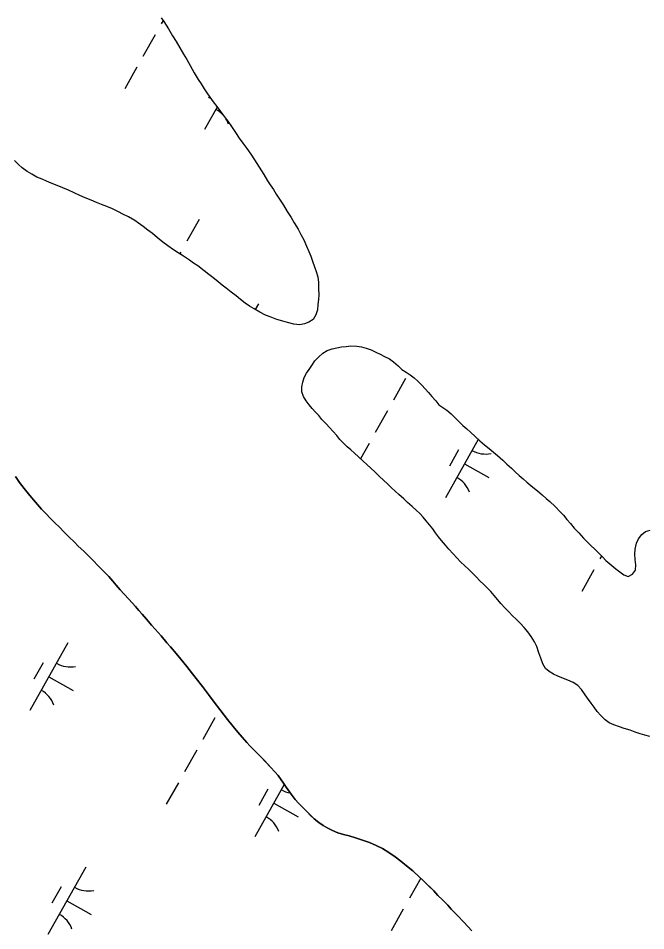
# Model space of a CAD drawing. Extents: x 3913936 to 3933962, y 195330 to 217741.
# Drawn here: x 3923364 to 3923769, y 198569 to 199157 of the extents above; entities that cross this region are included whole.
import ezdxf

# ---------------------------------------------------------------- set-up
doc = ezdxf.new("R2010")
doc.units = 0
doc.layers.add('V-TOPO-SHOR', color=7, linetype='Continuous')
doc.layers.add('V-WETL-SWMP', color=7, linetype='Continuous')

msp = doc.modelspace()

# ---------------------------------------------------------------- linework, layer by layer
at = {"layer": 'V-TOPO-SHOR'}
for points in [[(3923456.53, 199157.7), (3923458.21, 199155.2), (3923461.14, 199150.52), (3923463.86, 199145.94), (3923466.16, 199142.3), (3923468.47, 199138.35), (3923470.77, 199134.29), (3923472.97, 199130.65), (3923475.06, 199126.8), (3923477.78, 199122.12), (3923480.29, 199117.96), (3923482.28, 199115.05), (3923484.27, 199111.93), (3923485.95, 199109.23), (3923487.93, 199106.42), (3923490.02, 199103.4), (3923492.33, 199100.39), (3923494.63, 199097.17), (3923497.03, 199094.05), (3923499.44, 199090.93), (3923501.84, 199087.5), (3923504.46, 199083.65), (3923506.86, 199080.11), (3923509.06, 199076.89), (3923511.67, 199073.35), (3923514.19, 199069.71), (3923516.7, 199065.97), (3923519.73, 199061.4), (3923522.66, 199056.51), (3923525.07, 199052.56), (3923526.74, 199049.96), (3923528.83, 199046.94), (3923530.61, 199044.03), (3923532.81, 199040.6), (3923535.32, 199036.75), (3923537.83, 199032.69), (3923540.34, 199028.84), (3923542.23, 199025.41), (3923544.74, 199021.36), (3923546.63, 199017.82), (3923548.41, 199014.38), (3923550.19, 199010.33), (3923551.66, 199007), (3923552.92, 199003.98), (3923554.07, 199000.75), (3923555.33, 198997.01), (3923556.38, 198994.09), (3923557.44, 198990.55), (3923557.96, 198987.01), (3923557.98, 198983.05), (3923558.09, 198979.09), (3923557.99, 198976.07), (3923557.59, 198972.74), (3923557.28, 198969.4), (3923556.25, 198966.17), (3923554.49, 198963.14), (3923551.79, 198961.47), (3923548.98, 198960.32), (3923545.85, 198959.68), (3923542.1, 198960.19), (3923537.93, 198961.12), (3923534.91, 198961.94), (3923531.15, 198963.18), (3923526.77, 198964.73), (3923523.85, 198965.98), (3923520.1, 198967.74), (3923516.34, 198969.91), (3923513.52, 198971.68), (3923510.6, 198973.75), (3923507.68, 198975.93), (3923504.85, 198978.32), (3923501.62, 198980.71), (3923498.48, 198983.3), (3923495.88, 198985.17), (3923493.27, 198987.35), (3923489.82, 198990.26), (3923487.31, 198992.23)], [(3923487.31, 198992.23), (3923484.29, 198994.52), (3923480.11, 198997.63), (3923477.29, 198999.5), (3923474.68, 199001.36), (3923470.82, 199003.96), (3923467.48, 199006.03), (3923464.35, 199008.01), (3923460.7, 199010.6), (3923457.56, 199012.88), (3923454.01, 199015.79), (3923450.77, 199018.49), (3923447.85, 199020.77), (3923444.93, 199023.06), (3923441.9, 199025.24), (3923439.4, 199027), (3923435.43, 199029.28), (3923431.78, 199031.04), (3923428.86, 199032.6), (3923425.1, 199034.46), (3923421.35, 199035.91), (3923418.01, 199037.25), (3923414.77, 199038.49), (3923411.33, 199040.05), (3923407.37, 199041.6), (3923403.93, 199043.05), (3923400.28, 199044.71), (3923396.63, 199046.47), (3923392.97, 199048.02), (3923389.43, 199049.47), (3923385.57, 199051.12), (3923382.44, 199052.37), (3923379.62, 199053.51), (3923376.18, 199054.95), (3923372.95, 199056.82), (3923369.92, 199058.58), (3923366.79, 199060.97), (3923364.39, 199063.15), (3923361.88, 199065.65)], [(3923569.68, 198888.24), (3923567.35, 198890.91), (3923565.04, 198893.41), (3923562.83, 198895.75), (3923560.2, 198898.72), (3923558.14, 198901.12), (3923556.1, 198903.44), (3923553.96, 198905.76), (3923551.82, 198908.16), (3923549.91, 198910.65), (3923548.24, 198913.57), (3923547.14, 198916.42), (3923547.09, 198919.77), (3923547.8, 198922.77), (3923548.76, 198925.67), (3923550.14, 198928.49), (3923551.89, 198930.96), (3923553.58, 198933.48), (3923555.58, 198936.49), (3923557.97, 198938.85), (3923560.81, 198941.3), (3923563.62, 198943.02), (3923566.82, 198944.13), (3923569.78, 198944.92), (3923572.8, 198945.42), (3923575.78, 198945.81), (3923578.9, 198946.13), (3923582.58, 198945.86), (3923585.6, 198945.39), (3923588.62, 198944.56), (3923591.82, 198943.49), (3923594.91, 198942.15), (3923597.65, 198940.81), (3923600.57, 198939.25), (3923603.7, 198937.73), (3923606.41, 198935.76), (3923609.23, 198933.21), (3923611.73, 198930.96), (3923614.51, 198929.06), (3923617.15, 198927.47), (3923619.62, 198925.6), (3923622.02, 198923.46), (3923624.63, 198920.79), (3923626.65, 198918.51), (3923628.81, 198916.02), (3923631.1, 198913.49), (3923633.64, 198910.76), (3923635.49, 198907.99), (3923638.23, 198906.47), (3923640.67, 198904.64), (3923643.49, 198902.21), (3923646.3, 198899.48), (3923648.84, 198896.99), (3923651, 198894.85), (3923653.57, 198892.6), (3923655.97, 198890.45), (3923658.9, 198887.69), (3923662.09, 198884.78), (3923664.98, 198882.26), (3923667.94, 198879.84), (3923670.75, 198877.55), (3923673.36, 198875.41), (3923676.81, 198872.44), (3923679.45, 198869.91), (3923682.37, 198867.18)], [(3923656.97, 198799.74), (3923654.61, 198802.09), (3923652.42, 198804.24), (3923649.63, 198806.97), (3923647.2, 198809.5), (3923644.83, 198812.06), (3923642.12, 198815.03), (3923639.82, 198817.63), (3923637.28, 198820.61), (3923635.4, 198822.99), (3923633.52, 198825.63), (3923631.74, 198828.08), (3923629.55, 198830.82), (3923627.46, 198833.35), (3923625.44, 198835.6), (3923623.21, 198837.95), (3923620.92, 198840.2), (3923618.27, 198842.62), (3923615.46, 198845.21), (3923612.92, 198847.56), (3923609.72, 198850.36), (3923607.46, 198852.37), (3923605.13, 198854.55), (3923602.48, 198857.08), (3923599.8, 198859.53), (3923597.27, 198861.92), (3923594.38, 198864.79), (3923591.7, 198867.35), (3923589.16, 198869.67), (3923586.69, 198871.78), (3923583.7, 198874.54), (3923581.2, 198876.93), (3923578.83, 198879.11), (3923576.54, 198881.11), (3923573.96, 198883.54), (3923571.73, 198885.82), (3923569.68, 198888.24)], [(3923682.37, 198867.18), (3923684.84, 198864.93), (3923687.41, 198862.61), (3923689.92, 198860.4), (3923692.42, 198858.22), (3923696.28, 198854.97), (3923699.24, 198852.55), (3923702.16, 198850.13), (3923704.84, 198847.74), (3923707.13, 198845.71), (3923710.64, 198842.55), (3923713.88, 198839.2), (3923716, 198836.85), (3923718.2, 198834.22), (3923720.46, 198831.48), (3923722.9, 198828.64), (3923725.78, 198825.57), (3923728.95, 198822.14), (3923731.18, 198819.82), (3923733.72, 198817.43), (3923736.25, 198814.98), (3923738.48, 198812.66), (3923741.13, 198810.03), (3923743.39, 198807.71), (3923745.82, 198805.5), (3923749.68, 198802.35), (3923752.29, 198800.45), (3923754.83, 198798.52), (3923757.64, 198797.38), (3923760.48, 198798.84), (3923762.35, 198801.52), (3923762.55, 198804.99), (3923762.16, 198808.46), (3923762.04, 198811.86), (3923762.31, 198815.12), (3923763.03, 198818.9), (3923764.44, 198821.79)], [(3923362.54, 198861.9), (3923365.16, 198858.05), (3923367.99, 198854.2), (3923371.66, 198849.62), (3923375.32, 198845.35), (3923379.3, 198840.87), (3923382.12, 198837.96), (3923385.16, 198834.73), (3923387.88, 198832.03), (3923390.81, 198829.22), (3923393.84, 198825.99), (3923396.88, 198822.97), (3923400.54, 198819.44), (3923402.94, 198817.04), (3923406.5, 198813.71), (3923410.17, 198810.07), (3923412.36, 198807.89), (3923416.13, 198804.04), (3923419.37, 198800.71), (3923422.62, 198797.38), (3923425.23, 198794.36), (3923427.43, 198791.86), (3923429.95, 198788.84), (3923432.56, 198786.03), (3923435.6, 198782.8), (3923437.79, 198780.41), (3923439.89, 198778.02), (3923442.09, 198775.52), (3923444.18, 198773.23), (3923447.01, 198769.9), (3923450.25, 198766.05)], [(3923764.44, 198821.79), (3923766.45, 198824.5), (3923768.84, 198826.52), (3923771.78, 198827.29)], [(3923771.62, 198694.24), (3923768.4, 198695.1), (3923765.34, 198695.99), (3923762.21, 198697.09), (3923759.02, 198698.23), (3923755.03, 198699.43), (3923752.11, 198700.43), (3923748.5, 198701.8), (3923745.47, 198703.15), (3923742.83, 198705.08), (3923740.01, 198707.78), (3923737.79, 198710.41), (3923735.66, 198713.15), (3923733.78, 198715.68), (3923731.52, 198719.03), (3923729.6, 198721.74), (3923727.51, 198724.51), (3923725.21, 198727.21), (3923722.26, 198729.1), (3923718.79, 198730.59), (3923715.98, 198731.69), (3923712.4, 198733.1), (3923709.48, 198734.45), (3923706.73, 198736.07), (3923704.27, 198738.11), (3923702.59, 198741.05), (3923701.3, 198744.83), (3923700.11, 198748.16), (3923698.71, 198752.18), (3923697.17, 198755.33), (3923695.08, 198758.73), (3923692.89, 198761.7), (3923690.52, 198764.54), (3923688.02, 198767.24), (3923685.48, 198769.8), (3923683.15, 198772.15), (3923680.68, 198774.66), (3923678.26, 198777.09), (3923675.66, 198779.97), (3923673.63, 198782.3), (3923671.35, 198785.18), (3923669.1, 198787.73), (3923666.75, 198790.18), (3923664.49, 198792.34), (3923662.12, 198794.58), (3923659.55, 198797.11), (3923656.97, 198799.74)], [(3923450.25, 198766.05), (3923452.56, 198763.44), (3923456.43, 198759.07), (3923460.2, 198754.7), (3923462.5, 198752.1), (3923466.17, 198747.83), (3923469.2, 198744.08), (3923472.97, 198739.4), (3923475.27, 198736.48), (3923479.04, 198731.69), (3923483.02, 198726.38), (3923487, 198721.28), (3923490.67, 198716.49), (3923494.23, 198711.7), (3923497.16, 198707.95), (3923499.26, 198705.24), (3923502.82, 198700.77), (3923505.85, 198697.12), (3923508.79, 198693.79), (3923511.61, 198690.46), (3923513.7, 198688.27), (3923517.26, 198684.53), (3923520.72, 198681.2), (3923523.23, 198678.49), (3923527, 198674.43), (3923529.72, 198671.41), (3923531.92, 198669.02), (3923535.27, 198664.23), (3923537.15, 198661.52), (3923540.29, 198657.04), (3923542.92, 198653.71), (3923545.01, 198651.21), (3923547.52, 198648.72), (3923550.55, 198645.7), (3923552.86, 198643.41), (3923555.05, 198641.22), (3923558.19, 198638.73)], [(3923558.19, 198638.73), (3923561.01, 198636.86), (3923564.04, 198635.2), (3923567.08, 198633.64), (3923570.42, 198632.19), (3923573.97, 198631.15), (3923577.73, 198630.23), (3923581.8, 198628.99), (3923586.4, 198627.43), (3923590.89, 198625.88), (3923595.17, 198624.01), (3923599.25, 198621.94), (3923603.32, 198619.45), (3923607.3, 198616.74), (3923611.06, 198613.83), (3923614.72, 198610.92), (3923618.7, 198607.59), (3923623.09, 198603.64), (3923625.7, 198601.24), (3923628.95, 198598.02), (3923632.3, 198594.69), (3923635.02, 198591.77), (3923637.84, 198588.97), (3923641.3, 198585.43), (3923643.6, 198582.93), (3923647.68, 198578.77), (3923651.66, 198574.5), (3923654.17, 198571.69), (3923656.79, 198568.99)]]:
    msp.add_lwpolyline(points, dxfattribs=at)
at = {"layer": 'V-WETL-SWMP'}
for p, q in [((3923457.74, 199155.9), (3923456.48, 199153.65)), ((3923452.55, 199146.67), (3923444.71, 199132.73)), ((3923440.79, 199125.75), (3923432.95, 199111.8)), ((3923487.57, 199106.93), (3923486.98, 199105.87)), ((3923492.56, 199100.06), (3923484.39, 199085.52)), ((3923480.88, 199027.5), (3923473.04, 199013.56)), ((3923469.12, 199006.58), (3923468.47, 199005.42)), ((3923519.29, 198973.31), (3923517.12, 198969.46)), ((3923614.12, 198925.07), (3923606.28, 198911.13)), ((3923602.36, 198904.15), (3923594.52, 198890.21)), ((3923660.93, 198885.84), (3923639.78, 198848.22)), ((3923590.6, 198883.23), (3923585.02, 198873.32)), ((3923648.25, 198879.02), (3923642.37, 198868.56)), ((3923652.03, 198870.01), (3923667.72, 198861.19)), ((3923365.16, 198858.05), (3923362.54, 198861.9)), ((3923367.99, 198854.2), (3923365.16, 198858.05)), ((3923371.65, 198849.62), (3923367.99, 198854.2)), ((3923375.32, 198845.35), (3923371.65, 198849.62)), ((3923379.3, 198840.87), (3923375.32, 198845.35)), ((3923382.12, 198837.96), (3923379.3, 198840.87)), ((3923385.16, 198834.73), (3923382.12, 198837.96)), ((3923387.88, 198832.03), (3923385.16, 198834.73)), ((3923390.81, 198829.22), (3923387.88, 198832.03)), ((3923393.84, 198825.99), (3923390.81, 198829.22)), ((3923396.88, 198822.97), (3923393.84, 198825.99)), ((3923400.54, 198819.44), (3923396.88, 198822.97)), ((3923402.95, 198817.04), (3923400.54, 198819.44)), ((3923406.5, 198813.71), (3923402.95, 198817.04)), ((3923412.36, 198807.89), (3923406.5, 198813.71)), ((3923740.57, 198810.58), (3923739.52, 198808.7)), ((3923416.13, 198804.04), (3923412.36, 198807.89)), ((3923422.62, 198797.38), (3923416.13, 198804.04)), ((3923425.23, 198794.36), (3923422.62, 198797.38)), ((3923735.59, 198801.72), (3923727.75, 198787.78)), ((3923427.43, 198791.86), (3923425.23, 198794.36)), ((3923429.95, 198788.84), (3923427.43, 198791.86)), ((3923432.56, 198786.03), (3923429.95, 198788.84)), ((3923435.6, 198782.8), (3923432.56, 198786.03)), ((3923437.79, 198780.41), (3923435.6, 198782.8)), ((3923439.89, 198778.02), (3923437.79, 198780.41)), ((3923442.09, 198775.52), (3923439.89, 198778.02)), ((3923444.18, 198773.23), (3923442.09, 198775.52)), ((3923447.01, 198769.9), (3923444.18, 198773.23)), ((3923450.25, 198766.05), (3923447.01, 198769.9)), ((3923452.56, 198763.44), (3923450.25, 198766.05)), ((3923456.43, 198759.07), (3923452.56, 198763.44)), ((3923460.2, 198754.7), (3923456.43, 198759.07)), ((3923396.31, 198754.55), (3923371.81, 198710.97)), ((3923462.5, 198752.1), (3923460.2, 198754.7)), ((3923466.17, 198747.83), (3923462.5, 198752.1)), ((3923469.2, 198744.08), (3923466.17, 198747.83)), ((3923380.28, 198741.77), (3923374.4, 198731.31)), ((3923472.97, 198739.4), (3923469.2, 198744.08)), ((3923475.27, 198736.48), (3923472.97, 198739.4)), ((3923384.06, 198732.76), (3923399.75, 198723.94)), ((3923479.04, 198731.69), (3923475.27, 198736.48)), ((3923483.02, 198726.38), (3923479.04, 198731.69)), ((3923487, 198721.28), (3923483.02, 198726.38)), ((3923490.67, 198716.49), (3923487, 198721.28)), ((3923494.23, 198711.7), (3923490.67, 198716.49)), ((3923497.16, 198707.95), (3923494.23, 198711.7)), ((3923491.14, 198706.32), (3923483.3, 198692.37)), ((3923499.26, 198705.24), (3923497.16, 198707.95)), ((3923502.82, 198700.77), (3923499.26, 198705.24)), ((3923505.85, 198697.12), (3923502.82, 198700.77)), ((3923508.79, 198693.79), (3923505.85, 198697.12)), ((3923511.61, 198690.46), (3923508.79, 198693.79)), ((3923513.71, 198688.27), (3923511.61, 198690.46)), ((3923517.26, 198684.53), (3923513.71, 198688.27)), ((3923479.38, 198685.39), (3923471.54, 198671.45)), ((3923520.72, 198681.2), (3923517.26, 198684.53)), ((3923527, 198674.43), (3923520.72, 198681.2)), ((3923529.72, 198671.41), (3923527, 198674.43)), ((3923531.92, 198669.02), (3923529.72, 198671.41)), ((3923535.27, 198664.23), (3923531.92, 198669.02)), ((3923467.62, 198664.47), (3923459.78, 198650.53)), ((3923535.87, 198663.36), (3923516.81, 198629.46)), ((3923537.15, 198661.52), (3923535.27, 198664.23)), ((3923525.28, 198660.26), (3923519.39, 198649.8)), ((3923540.3, 198657.04), (3923537.15, 198661.52)), ((3923542.91, 198653.71), (3923540.3, 198657.04)), ((3923529.06, 198651.25), (3923544.75, 198642.43)), ((3923545.01, 198651.21), (3923542.91, 198653.71)), ((3923555.05, 198641.22), (3923545.01, 198651.21)), ((3923558.19, 198638.73), (3923555.05, 198641.22)), ((3923561.01, 198636.86), (3923558.19, 198638.73)), ((3923564.04, 198635.2), (3923561.01, 198636.86)), ((3923567.08, 198633.64), (3923564.04, 198635.2)), ((3923570.42, 198632.19), (3923567.08, 198633.64)), ((3923573.97, 198631.15), (3923570.42, 198632.19)), ((3923577.73, 198630.23), (3923573.97, 198631.15)), ((3923581.8, 198628.99), (3923577.73, 198630.23)), ((3923586.4, 198627.43), (3923581.8, 198628.99)), ((3923590.89, 198625.88), (3923586.4, 198627.43)), ((3923595.17, 198624.01), (3923590.89, 198625.88)), ((3923599.25, 198621.94), (3923595.17, 198624.01)), ((3923603.32, 198619.45), (3923599.25, 198621.94)), ((3923607.3, 198616.74), (3923603.32, 198619.45)), ((3923611.06, 198613.83), (3923607.3, 198616.74)), ((3923407.94, 198610.08), (3923383.44, 198566.5)), ((3923614.72, 198610.92), (3923611.06, 198613.83)), ((3923618.7, 198607.59), (3923614.72, 198610.92)), ((3923623.09, 198603.64), (3923618.7, 198607.59)), ((3923625.7, 198601.25), (3923623.09, 198603.64)), ((3923391.91, 198597.3), (3923386.03, 198586.84)), ((3923623.85, 198602.94), (3923616.54, 198589.94)), ((3923632.3, 198594.69), (3923625.7, 198601.25)), ((3923635.02, 198591.78), (3923632.3, 198594.69)), ((3923637.84, 198588.97), (3923635.02, 198591.78)), ((3923395.69, 198588.29), (3923411.38, 198579.47)), ((3923641.3, 198585.43), (3923637.84, 198588.97)), ((3923612.62, 198582.96), (3923604.78, 198569.02)), ((3923643.6, 198582.93), (3923641.3, 198585.43)), ((3923647.68, 198578.77), (3923643.6, 198582.93)), ((3923651.66, 198574.5), (3923647.68, 198578.77)), ((3923654.17, 198571.69), (3923651.66, 198574.5)), ((3923656.79, 198568.99), (3923654.17, 198571.69))]:
    msp.add_line(p, q, dxfattribs=at)
for points in [[(3923456.53, 199157.7), (3923458.21, 199155.2), (3923461.14, 199150.52), (3923463.86, 199145.94), (3923466.16, 199142.3), (3923468.46, 199138.35), (3923470.77, 199134.29), (3923472.97, 199130.65), (3923475.06, 199126.8), (3923477.78, 199122.12), (3923480.29, 199117.96), (3923482.28, 199115.05), (3923484.27, 199111.93), (3923485.95, 199109.23), (3923487.93, 199106.42), (3923490.02, 199103.4), (3923492.33, 199100.39), (3923494.63, 199097.17), (3923497.03, 199094.05), (3923499.44, 199090.93), (3923501.84, 199087.5), (3923504.46, 199083.65), (3923506.86, 199080.11), (3923509.06, 199076.89), (3923511.68, 199073.36), (3923514.19, 199069.72), (3923516.7, 199065.97)], [(3923516.7, 199065.97), (3923519.73, 199061.4), (3923522.66, 199056.51), (3923525.07, 199052.56), (3923526.74, 199049.96), (3923528.83, 199046.94), (3923530.61, 199044.03), (3923532.81, 199040.6), (3923535.32, 199036.75), (3923537.83, 199032.69), (3923540.35, 199028.84), (3923542.23, 199025.41), (3923544.74, 199021.36), (3923546.63, 199017.82), (3923548.41, 199014.39), (3923550.19, 199010.33), (3923551.66, 199007), (3923552.92, 199003.98), (3923554.07, 199000.75), (3923555.33, 198997.01), (3923556.38, 198994.09), (3923557.43, 198990.55), (3923557.96, 198987.01), (3923557.98, 198983.05), (3923558.09, 198979.09), (3923558, 198976.07), (3923557.59, 198972.74), (3923557.28, 198969.4), (3923556.25, 198966.17), (3923554.49, 198963.14), (3923551.79, 198961.47), (3923548.98, 198960.32), (3923545.85, 198959.68), (3923542.1, 198960.19), (3923537.93, 198961.12), (3923534.91, 198961.94), (3923531.15, 198963.18), (3923526.77, 198964.73), (3923523.85, 198965.98), (3923520.1, 198967.74), (3923516.34, 198969.91), (3923513.52, 198971.68), (3923510.6, 198973.75), (3923507.68, 198975.93), (3923504.85, 198978.32), (3923501.62, 198980.71), (3923498.49, 198983.3), (3923495.88, 198985.17), (3923493.27, 198987.35), (3923489.82, 198990.26), (3923487.31, 198992.23), (3923484.29, 198994.52), (3923480.11, 198997.63), (3923477.29, 198999.5), (3923474.68, 199001.36), (3923470.82, 199003.96), (3923467.48, 199006.03), (3923464.35, 199008), (3923460.7, 199010.6), (3923457.56, 199012.88), (3923454.01, 199015.79), (3923450.78, 199018.49), (3923447.85, 199020.77), (3923444.93, 199023.06), (3923441.9, 199025.24), (3923439.4, 199027), (3923435.43, 199029.28), (3923431.78, 199031.04), (3923428.86, 199032.6), (3923425.1, 199034.46), (3923421.35, 199035.91), (3923418.01, 199037.26), (3923414.78, 199038.5), (3923411.33, 199040.05), (3923407.37, 199041.6), (3923403.93, 199043.05), (3923400.28, 199044.71), (3923396.63, 199046.47), (3923392.98, 199048.02), (3923389.43, 199049.47), (3923385.57, 199051.12), (3923382.44, 199052.37), (3923379.62, 199053.51), (3923376.18, 199054.95), (3923372.95, 199056.82), (3923369.92, 199058.58), (3923366.79, 199060.97), (3923364.39, 199063.15), (3923361.88, 199065.65)], [(3923569.68, 198888.24), (3923567.35, 198890.91), (3923565.04, 198893.41), (3923562.83, 198895.75), (3923560.2, 198898.72), (3923558.14, 198901.12), (3923556.1, 198903.44), (3923553.96, 198905.76), (3923551.82, 198908.16), (3923549.91, 198910.65), (3923548.24, 198913.57), (3923547.14, 198916.42), (3923547.09, 198919.77), (3923547.8, 198922.77), (3923548.75, 198925.67), (3923550.14, 198928.49), (3923551.89, 198930.95), (3923553.58, 198933.48), (3923555.58, 198936.49), (3923557.97, 198938.85), (3923560.81, 198941.3), (3923563.62, 198943.02), (3923566.82, 198944.13), (3923569.78, 198944.93), (3923572.8, 198945.42), (3923575.78, 198945.81), (3923578.9, 198946.13), (3923582.58, 198945.86), (3923585.6, 198945.39), (3923588.62, 198944.56), (3923591.82, 198943.49), (3923594.91, 198942.15), (3923597.65, 198940.8), (3923600.57, 198939.25), (3923603.7, 198937.73), (3923606.41, 198935.76), (3923609.23, 198933.21), (3923611.73, 198930.96), (3923614.51, 198929.06), (3923617.15, 198927.47), (3923619.62, 198925.6), (3923622.02, 198923.46), (3923624.63, 198920.79), (3923626.65, 198918.51), (3923628.81, 198916.02), (3923631.1, 198913.49), (3923633.64, 198910.76), (3923635.49, 198907.99), (3923638.23, 198906.47), (3923640.67, 198904.64), (3923643.48, 198902.21), (3923646.3, 198899.48), (3923648.84, 198896.99), (3923651, 198894.85), (3923653.57, 198892.6), (3923655.97, 198890.45), (3923658.9, 198887.69), (3923662.09, 198884.78), (3923664.98, 198882.26), (3923667.94, 198879.84), (3923670.75, 198877.55), (3923673.36, 198875.41), (3923676.8, 198872.44), (3923679.45, 198869.91), (3923682.37, 198867.18), (3923684.84, 198864.93), (3923687.41, 198862.61), (3923689.92, 198860.4), (3923692.42, 198858.22), (3923696.28, 198854.97), (3923699.24, 198852.55), (3923702.16, 198850.13), (3923704.84, 198847.74), (3923707.13, 198845.7), (3923710.64, 198842.56), (3923713.88, 198839.2), (3923716, 198836.85), (3923718.2, 198834.22), (3923720.46, 198831.48), (3923722.9, 198828.64), (3923725.78, 198825.56), (3923728.95, 198822.14), (3923731.18, 198819.82), (3923733.72, 198817.43), (3923736.25, 198814.98), (3923738.48, 198812.66), (3923741.13, 198810.03), (3923743.39, 198807.71), (3923745.82, 198805.5), (3923749.68, 198802.35), (3923752.29, 198800.45), (3923754.83, 198798.52), (3923757.64, 198797.38), (3923760.48, 198798.84), (3923762.35, 198801.52), (3923762.55, 198804.99), (3923762.16, 198808.46), (3923762.04, 198811.86), (3923762.31, 198815.12), (3923763.03, 198818.9), (3923764.44, 198821.79)], [(3923771.62, 198694.24), (3923768.4, 198695.1), (3923765.34, 198695.99), (3923762.21, 198697.09), (3923759.02, 198698.23), (3923755.03, 198699.43), (3923752.11, 198700.43), (3923748.5, 198701.8), (3923745.48, 198703.15), (3923742.83, 198705.09), (3923740.02, 198707.78), (3923737.79, 198710.41), (3923735.66, 198713.15), (3923733.78, 198715.68), (3923731.52, 198719.04), (3923729.6, 198721.74), (3923727.51, 198724.51), (3923725.22, 198727.21), (3923722.26, 198729.11), (3923718.79, 198730.59), (3923715.98, 198731.69), (3923712.4, 198733.1), (3923709.48, 198734.45), (3923706.73, 198736.07), (3923704.27, 198738.11), (3923702.59, 198741.05), (3923701.3, 198744.83), (3923700.11, 198748.16), (3923698.71, 198752.18), (3923697.18, 198755.33), (3923695.08, 198758.73), (3923692.89, 198761.71), (3923690.52, 198764.54), (3923688.02, 198767.24), (3923685.48, 198769.8), (3923683.15, 198772.15), (3923680.68, 198774.66), (3923678.26, 198777.09), (3923675.66, 198779.97), (3923673.63, 198782.3), (3923671.35, 198785.18), (3923669.1, 198787.73), (3923666.75, 198790.18), (3923664.49, 198792.34), (3923662.12, 198794.58), (3923659.55, 198797.11), (3923656.97, 198799.74), (3923654.61, 198802.09), (3923652.42, 198804.24), (3923649.63, 198806.97), (3923647.2, 198809.5), (3923644.83, 198812.06), (3923642.12, 198815.03), (3923639.82, 198817.63), (3923637.28, 198820.61), (3923635.4, 198822.99), (3923633.52, 198825.63), (3923631.74, 198828.08), (3923629.55, 198830.82), (3923627.46, 198833.35), (3923625.44, 198835.6), (3923623.21, 198837.95), (3923620.92, 198840.2), (3923618.27, 198842.62), (3923615.46, 198845.21), (3923612.92, 198847.56), (3923609.72, 198850.36), (3923607.46, 198852.37), (3923605.13, 198854.55), (3923602.48, 198857.08), (3923599.8, 198859.53), (3923597.27, 198861.92), (3923594.38, 198864.79), (3923591.7, 198867.35), (3923589.16, 198869.67), (3923586.69, 198871.78), (3923583.7, 198874.54), (3923581.2, 198876.93), (3923578.83, 198879.11), (3923576.53, 198881.11), (3923573.96, 198883.54), (3923571.73, 198885.82), (3923569.68, 198888.24)], [(3923764.44, 198821.79), (3923766.45, 198824.5), (3923768.83, 198826.52), (3923771.78, 198827.29)]]:
    msp.add_lwpolyline(points, dxfattribs=at)
for centre, start, end in [((3923483.31, 199083.12), 43.38199, 61.42973), ((3923483.31, 199083.12), 19.88608, 31.88824), ((3923665.78, 198893.97), 239.88608, 281.42974), ((3923638.71, 198845.81), 19.88608, 61.42973), ((3923397.8, 198756.72), 239.88608, 281.42974), ((3923370.73, 198708.56), 19.88608, 61.42973), ((3923542.8, 198675.21), 239.88608, 259.93761), ((3923515.73, 198627.05), 19.88608, 61.42973), ((3923409.43, 198612.25), 239.88608, 281.42974), ((3923382.36, 198564.09), 19.88608, 61.42973)]:
    msp.add_arc(centre, 17.62, start, end, dxfattribs=at)

doc.saveas('drawing.dxf')
